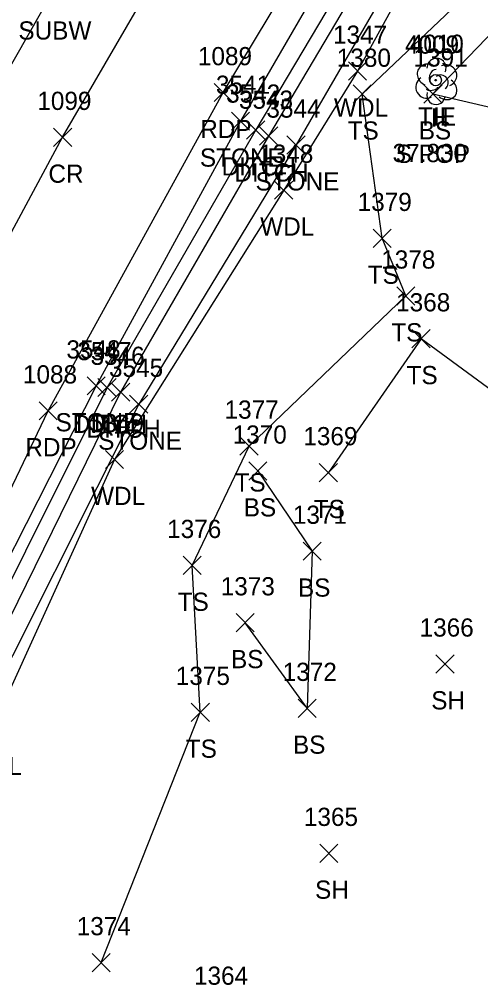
# Model space of a CAD drawing. Extents: x 1634209 to 1639641, y 608564 to 612258.
# Drawn here: x 1639481.5 to 1639532.2, y 611953 to 612059.5 of the extents above; entities that cross this region are included whole.
import ezdxf

# ---------------------------------------------------------------- set-up
doc = ezdxf.new("R2010")
doc.units = 0
for name, color, linetype in [('C_A', 7, 'Continuous'), ('C_C', 7, 'Continuous'), ('C_I', 7, 'Continuous'), ('CBP', 7, 'Continuous'), ('D_A', 7, 'Continuous'), ('D_I', 7, 'Continuous'), ('D_TIC', 7, 'Continuous'), ('DD', 7, 'Continuous'), ('L_A', 7, 'Continuous'), ('L_C', 7, 'Continuous'), ('L_I', 7, 'Continuous'), ('L_TIC', 7, 'Continuous'), ('LASF', 7, 'Continuous'), ('LAWA', 7, 'Continuous'), ('LELB', 7, 'Continuous'), ('LTD', 7, 'Continuous'), ('P_A', 7, 'Continuous'), ('P_I', 7, 'Continuous'), ('P_TIC', 7, 'Continuous'), ('PET', 7, 'Continuous'), ('PRC', 7, 'Continuous'), ('U_A', 7, 'Continuous'), ('UW', 7, 'Continuous')]:
    doc.layers.add(name, color=color, linetype=linetype)

msp = doc.modelspace()

# ---------------------------------------------------------------- linework, layer by layer
at = {"layer": 'CBP'}
for radius in [0.625, 0.0833]:
    msp.add_circle((1639527.31, 612052.78), radius, dxfattribs=at)
at = {"layer": 'D_TIC'}
for points in [[(1639506.53, 612046.31), (1639508.53, 612048.31)], [(1639508.53, 612046.31), (1639506.53, 612048.31)], [(1639507.94, 612045.64), (1639509.94, 612047.64)], [(1639509.94, 612045.64), (1639507.94, 612047.64)], [(1639490.18, 612018.02), (1639492.18, 612020.02)], [(1639492.18, 612018.02), (1639490.18, 612020.02)], [(1639491.68, 612017.5), (1639493.68, 612019.5)], [(1639493.68, 612017.5), (1639491.68, 612019.5)]]:
    msp.add_lwpolyline(points, dxfattribs=at)
at = {"layer": 'DD'}
for points in [[(1639560.57, 612129.01), (1639556.53, 612119.06), (1639548.81, 612104.26), (1639529.12, 612083.62), (1639507.53, 612047.31), (1639491.18, 612019.02), (1639473.22, 611983.07), (1639456.59, 611944.52), (1639441.68, 611899.83), (1639426.6, 611855.12), (1639414, 611809.64), (1639403.11, 611769.87), (1639390.43, 611727.49), (1639379.87, 611693.81), (1639369.1, 611662.09), (1639367.84, 611659.83)], [(1639561.94, 612128.14), (1639558.11, 612117.59), (1639549.56, 612103.15), (1639530.32, 612082.73), (1639508.94, 612046.64), (1639492.68, 612018.5), (1639474.74, 611982.05), (1639458.96, 611944.55), (1639442.97, 611899.33), (1639428.64, 611854.96), (1639415.08, 611808.28), (1639405.32, 611769.46), (1639392.22, 611726.77), (1639382.52, 611693.71), (1639371.49, 611661), (1639370.19, 611658.57)]]:
    msp.add_lwpolyline(points, dxfattribs=at)
at = {"layer": 'L_TIC'}
for points in [[(1639517.72, 612052.78), (1639519.72, 612054.78)], [(1639519.72, 612052.78), (1639517.72, 612054.78)], [(1639518.22, 612050.25), (1639520.22, 612052.25)], [(1639520.22, 612050.25), (1639518.22, 612052.25)], [(1639526.01, 612050.27), (1639528.01, 612052.27)], [(1639528.01, 612050.27), (1639526.01, 612052.27)], [(1639504.85, 612047.28), (1639506.85, 612049.28)], [(1639506.85, 612047.28), (1639504.85, 612049.28)], [(1639510.96, 612044.66), (1639512.96, 612046.66)], [(1639512.96, 612044.66), (1639510.96, 612046.66)], [(1639509.6, 612039.7), (1639511.6, 612041.7)], [(1639511.6, 612039.7), (1639509.6, 612041.7)], [(1639520.43, 612034.41), (1639522.43, 612036.41)], [(1639522.43, 612034.41), (1639520.43, 612036.41)], [(1639523.02, 612028.08), (1639525.02, 612030.08)], [(1639525.02, 612028.08), (1639523.02, 612030.08)], [(1639524.7, 612023.38), (1639526.7, 612025.38)], [(1639526.7, 612023.38), (1639524.7, 612025.38)], [(1639488.98, 612018.2), (1639490.98, 612020.2)], [(1639490.98, 612018.2), (1639488.98, 612020.2)], [(1639493.66, 612016.18), (1639495.66, 612018.18)], [(1639495.66, 612016.18), (1639493.66, 612018.18)], [(1639505.79, 612011.59), (1639507.79, 612013.59)], [(1639507.79, 612011.59), (1639505.79, 612013.59)], [(1639491.01, 612010.11), (1639493.01, 612012.11)], [(1639493.01, 612010.11), (1639491.01, 612012.11)], [(1639506.76, 612008.85), (1639508.76, 612010.85)], [(1639508.76, 612008.85), (1639506.76, 612010.85)], [(1639514.51, 612008.67), (1639516.51, 612010.67)], [(1639516.51, 612008.67), (1639514.51, 612010.67)], [(1639512.73, 612000.04), (1639514.73, 612002.04)], [(1639514.73, 612000.04), (1639512.73, 612002.04)], [(1639499.54, 611998.48), (1639501.54, 612000.48)], [(1639501.54, 611998.48), (1639499.54, 612000.48)], [(1639505.37, 611992.18), (1639507.37, 611994.18)], [(1639507.37, 611992.18), (1639505.37, 611994.18)], [(1639527.33, 611987.65), (1639529.33, 611989.65)], [(1639529.33, 611987.65), (1639527.33, 611989.65)], [(1639512.18, 611982.78), (1639514.18, 611984.78)], [(1639514.18, 611982.78), (1639512.18, 611984.78)], [(1639500.43, 611982.34), (1639502.43, 611984.34)], [(1639502.43, 611982.34), (1639500.43, 611984.34)], [(1639514.56, 611966.85), (1639516.56, 611968.85)], [(1639516.56, 611966.85), (1639514.56, 611968.85)], [(1639489.54, 611954.84), (1639491.54, 611956.84)], [(1639491.54, 611954.84), (1639489.54, 611956.84)]]:
    msp.add_lwpolyline(points, dxfattribs=at)
at = {"layer": 'LASF'}
for points in [[(1639558.56, 612130.45), (1639552.86, 612120.18), (1639541.01, 612102.18), (1639527.49, 612085.59), (1639505.85, 612048.28), (1639489.98, 612019.2), (1639472.04, 611983.89), (1639455.22, 611944.85), (1639439.42, 611901.14), (1639424.97, 611855.61), (1639411.65, 611810.44), (1639400.31, 611769.99), (1639387.4, 611727.33), (1639377.22, 611693.8), (1639367.21, 611662.75), (1639359.89, 611644.2)], [(1639564.17, 612127.3), (1639559.55, 612115.01), (1639546.48, 612097.15), (1639532.98, 612081.91), (1639511.96, 612045.66), (1639494.66, 612017.18), (1639476.15, 611980.34), (1639460.76, 611943.45), (1639444.67, 611898.59), (1639430.04, 611853.19), (1639417.13, 611807.26), (1639407.25, 611767.41), (1639395.02, 611725.74), (1639384.78, 611692.04), (1639373.34, 611660.29), (1639366.81, 611640.98)]]:
    msp.add_lwpolyline(points, dxfattribs=at)
at = {"layer": 'LAWA'}
msp.add_lwpolyline([(1639621.29, 612162.67), (1639586.37, 612122.18), (1639574.47, 612128.38), (1639569.45, 612130.12), (1639568.95, 612119.64), (1639554.1, 612098.18), (1639539.81, 612087.62), (1639526.58, 612068.13), (1639518.72, 612053.78), (1639510.6, 612040.7), (1639492.01, 612011.11), (1639478.47, 611981.43), (1639467.99, 611958.08), (1639459.16, 611932.72), (1639452.06, 611918.05), (1639447.34, 611897.74), (1639441.05, 611876.68), (1639428.25, 611845.92)], dxfattribs=at)
at = {"layer": 'LELB'}
for points in [[(1639574.27, 612124.57), (1639572.1, 612104.51), (1639555.72, 612087.51), (1639547.52, 612072.59), (1639527.01, 612051.27), (1639566.9, 612041.98)], [(1639490.54, 611955.84), (1639501.43, 611983.34), (1639500.54, 611999.48), (1639506.79, 612012.59), (1639524.02, 612029.08), (1639521.43, 612035.41), (1639519.22, 612051.25), (1639534.02, 612065.3), (1639546.22, 612075.94), (1639550.4, 612085.19), (1639550.47, 612090.94), (1639563.35, 612104.39), (1639571.04, 612122.78)], [(1639538.66, 612014.87), (1639525.7, 612024.38), (1639515.51, 612009.67)], [(1639507.76, 612009.85), (1639513.73, 612001.04), (1639513.18, 611983.78), (1639506.37, 611993.18)]]:
    msp.add_lwpolyline(points, dxfattribs=at)
at = {"layer": 'LTD'}
msp.add_line((1639527.36, 612052.69), (1639527.36, 612052.69), dxfattribs=at)
msp.add_line((1639527.36, 612052.69), (1639527.36, 612052.69), dxfattribs=at)
msp.add_arc((1639527.4, 612054.13), 1.05, 335.5272, 180.9563, dxfattribs=at)
for centre, major_axis, ratio, start_param, end_param in [((1639526.57, 612053.36), (1.21, -0.51), 0.895232, 1.570796, 4.712389), ((1639527.15, 612053.15), (-0.208, -0.792), 0.645439, 3.141593, 6.283185), ((1639528.4, 612053.27), (-1.14, -0.48), 0.949671, 1.570796, 4.712389), ((1639526.27, 612051.98), (0.58, -1.04), 0.959034, 3.141593, 6.283185), ((1639527.86, 612052.52), (-0.5, 0.667), 0.989748, 3.141593, 6.283185), ((1639528.36, 612051.86), (-1.09, 0.79), 0.841452, 1.570796, 4.712389), ((1639526.9, 612051.94), (-0.625, -0.083), 0.423636, 0, 3.141593), ((1639527.36, 612051.19), (0.26, 1.06), 0.942809, 1.570796, 4.712389)]:
    msp.add_ellipse(centre, major_axis=major_axis, ratio=ratio, start_param=start_param, end_param=end_param, dxfattribs=at)
at = {"layer": 'P_TIC'}
for points in [[(1639502.95, 612050.42), (1639504.95, 612052.42)], [(1639504.95, 612050.42), (1639502.95, 612052.42)], [(1639485.3, 612045.51), (1639487.3, 612047.51)], [(1639487.3, 612045.51), (1639485.3, 612047.51)], [(1639483.71, 612015.46), (1639485.71, 612017.46)], [(1639485.71, 612015.46), (1639483.71, 612017.46)]]:
    msp.add_lwpolyline(points, dxfattribs=at)
at = {"layer": 'PET'}
msp.add_lwpolyline([(1639245.26, 611428.04), (1639265.27, 611462.65), (1639285.72, 611496.98), (1639297.96, 611518.63), (1639312.46, 611545.86), (1639331.24, 611585.47), (1639351.91, 611632.95), (1639369.29, 611681.55), (1639385.15, 611732.94), (1639399.72, 611782.78), (1639415.55, 611836.4), (1639431.27, 611887.12), (1639449.51, 611937.71), (1639468.81, 611983.24), (1639484.71, 612016.46), (1639503.95, 612051.42), (1639527.63, 612090.72), (1639556.4, 612135.38), (1639588.32, 612182.52)], dxfattribs=at)
at = {"layer": 'PRC'}
msp.add_lwpolyline([(1639474.26, 612024.23), (1639486.3, 612046.51), (1639504.13, 612077.19), (1639528.27, 612115.93), (1639556.35, 612158.67), (1639577.48, 612189.8)], dxfattribs=at)
at = {"layer": 'UW'}
msp.add_lwpolyline([(1639594.99, 612226.51), (1639569.63, 612190.35), (1639550.67, 612164.48), (1639527.14, 612128.9), (1639506.92, 612097.5), (1639485.03, 612062.24), (1639463.29, 612024.05), (1639448.18, 611991.92), (1639428.21, 611945.59), (1639409.39, 611896.28), (1639395.47, 611852.57), (1639388.14, 611826.68), (1639366.36, 611747.21), (1639350.92, 611692.02), (1639316.38, 611597.42), (1639292.15, 611550.99), (1639279.15, 611528.72), (1639253.95, 611487.01), (1639229.78, 611449.06), (1639200.46, 611402.5), (1639172.27, 611358.67), (1639148.82, 611320.98)], dxfattribs=at)

# ---------------------------------------------------------------- texts
at = {"layer": 'C_A'}
msp.add_text('TIE', height=2, dxfattribs=at).set_placement((1639525.38, 612047.78))
at = {"layer": 'C_C'}
msp.add_text('37.830', height=2, dxfattribs=at).set_placement((1639522.57, 612043.78))
at = {"layer": 'C_I'}
msp.add_text('4010', height=2, dxfattribs=at).set_placement((1639524.45, 612055.78))
at = {"layer": 'D_A'}
for p in [(1639503.77, 612042.31), (1639505.18, 612041.64), (1639487.42, 612014.02), (1639488.92, 612013.5)]:
    msp.add_text('DITCH', height=2, dxfattribs=at).set_placement(p)
at = {"layer": 'D_I'}
for s, p in [('3542', (1639504.27, 612050.31)), ('3543', (1639505.68, 612049.64)), ('3547', (1639487.92, 612022.02)), ('3546', (1639489.37, 612021.5))]:
    msp.add_text(s, height=2, dxfattribs=at).set_placement(p)
at = {"layer": 'L_A'}
for s, p in [('WDL', (1639516.13, 612048.78)), ('H', (1639526.79, 612047.69)), ('TS', (1639517.63, 612046.25)), ('BS', (1639525.45, 612046.27)), ('STONE', (1639501.39, 612043.28)), ('STONE', (1639507.51, 612040.66)), ('WDL', (1639508.02, 612035.7)), ('TS', (1639519.84, 612030.41)), ('TS', (1639522.43, 612024.08)), ('TS', (1639524.11, 612019.38)), ('STONE', (1639485.52, 612014.2)), ('STONE', (1639490.21, 612012.18)), ('TS', (1639505.2, 612007.59)), ('WDL', (1639489.43, 612006.11)), ('BS', (1639506.21, 612004.85)), ('TS', (1639513.91, 612004.67)), ('BS', (1639512.17, 611996.04)), ('TS', (1639498.95, 611994.48)), ('BS', (1639504.81, 611988.18)), ('SH', (1639526.82, 611983.65)), ('TS', (1639499.84, 611978.34)), ('BS', (1639511.62, 611978.78)), ('WDL', (1639475.88, 611976.43)), ('SH', (1639514.05, 611962.85))]:
    msp.add_text(s, height=2, dxfattribs=at).set_placement(p)
at = {"layer": 'L_C'}
msp.add_text('S POP', height=2, dxfattribs=at).set_placement((1639522.92, 612043.69))
at = {"layer": 'L_I'}
for s, p in [('1347', (1639516.02, 612056.78)), ('4009', (1639523.93, 612055.69)), ('1380', (1639516.44, 612054.25)), ('1391', (1639524.88, 612054.27)), ('3541', (1639503.15, 612051.28)), ('3544', (1639508.7, 612048.66)), ('1348', (1639507.91, 612043.7)), ('1379', (1639518.73, 612038.41)), ('1378', (1639521.32, 612032.08)), ('1368', (1639522.96, 612027.38)), ('3548', (1639486.72, 612022.2)), ('3545', (1639491.4, 612020.18)), ('1377', (1639504.1, 612015.59)), ('1349', (1639489.31, 612014.11)), ('1370', (1639504.99, 612012.85)), ('1369', (1639512.76, 612012.67)), ('1371', (1639511.61, 612004.04)), ('1376', (1639497.79, 612002.48)), ('1373', (1639503.68, 611996.18)), ('1366', (1639525.54, 611991.65)), ('1372', (1639510.49, 611986.78)), ('1375', (1639498.74, 611986.34)), ('1365', (1639512.82, 611970.85)), ('1374', (1639487.85, 611958.84)), ('1364', (1639500.74, 611953.4))]:
    msp.add_text(s, height=2, dxfattribs=at).set_placement(p)
at = {"layer": 'P_A'}
for s, p in [('RDP', (1639501.43, 612046.42)), ('CR', (1639484.74, 612041.51)), ('RDP', (1639482.2, 612011.46))]:
    msp.add_text(s, height=2, dxfattribs=at).set_placement(p)
at = {"layer": 'P_I'}
for s, p in [('1089', (1639501.17, 612054.42)), ('1099', (1639483.52, 612049.51)), ('1088', (1639481.94, 612019.46))]:
    msp.add_text(s, height=2, dxfattribs=at).set_placement(p)
at = {"layer": 'U_A'}
msp.add_text('SUBW', height=2, dxfattribs=at).set_placement((1639481.44, 612057.24))

doc.saveas('drawing.dxf')
